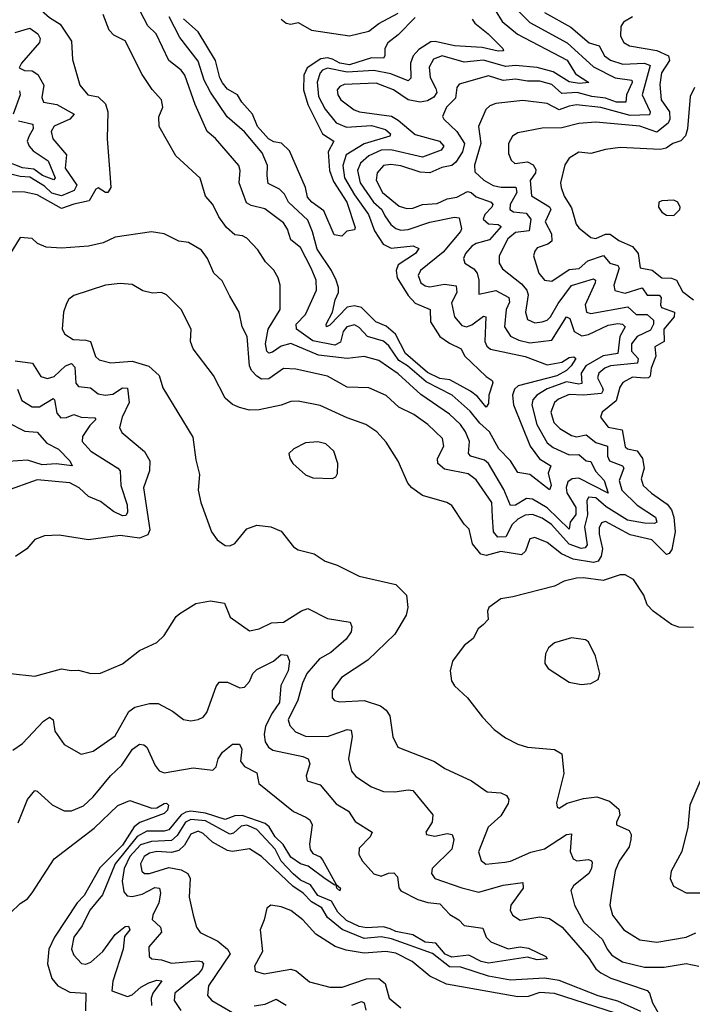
# Model space of a CAD drawing. Extents: x 1552294 to 1694791, y 811929 to 917222.
# Tile 396 of 643: x 1636483 to 1639240, y 907599 to 911633. Entities that reach past the tile are written whole.
import ezdxf

# ---------------------------------------------------------------- set-up
doc = ezdxf.new("R2010")
doc.units = 0

msp = doc.modelspace()

# ---------------------------------------------------------------- linework, layer by layer
at = {"layer": '0CON10XD'}
for points in [[(1636478.8, 911715), (1636560.8, 911680.8), (1636605, 911641.9), (1636648.6, 911615), (1636695.6, 911545), (1636699.1, 911469.1), (1636730.5, 911365), (1636762.2, 911325), (1636805, 911316.2), (1636835, 911287.5), (1636844.2, 911255), (1636841.5, 911145), (1636854.5, 910984.5), (1636856.5, 910945), (1636845, 910924.2), (1636834.4, 910924.4), (1636805, 910943.8), (1636795, 910938), (1636768.7, 910891.3), (1636705, 910877.6), (1636655, 910858.8), (1636555, 910915.2), (1636505, 910925.8), (1636415, 910927.8)], [(1638521.4, 911675), (1638575, 911620.6), (1638727.7, 911537.7), (1638835, 911440), (1638924.6, 911395), (1638992.9, 911385), (1638993.9, 911375), (1638970.9, 911325), (1638968.5, 911295), (1638929.6, 911295), (1638885, 911310.8), (1638828.3, 911318.3), (1638768.1, 911335), (1638705, 911330), (1638665, 911367.4), (1638615, 911381.3), (1638565, 911380.7), (1638515, 911389), (1638465, 911384.1), (1638405, 911402.5), (1638285, 911368.2), (1638274.7, 911355.3), (1638269.1, 911310.9), (1638232.4, 911275), (1638216.4, 911236.4), (1638221.5, 911225), (1638275.3, 911175.3), (1638306.5, 911125), (1638298.3, 911091.7), (1638271.5, 911048.5), (1638255, 911035.8), (1638213.1, 911026.9), (1638165, 911005.2), (1638125, 911008.4), (1638045, 911034.5), (1638005, 911039.5), (1637975, 911034.8), (1637948, 911005), (1637944.1, 910975), (1637969.8, 910925), (1638038.7, 910868.7), (1638070.1, 910859.9), (1638095, 910861), (1638135, 910875.5), (1638195, 910879.5), (1638235, 910899), (1638275, 910905.9), (1638318.3, 910928.3), (1638334.2, 910924.2), (1638355, 910907.6), (1638416.4, 910885), (1638422.6, 910875), (1638418, 910865), (1638390.2, 910835), (1638382.8, 910815), (1638405, 910797.1), (1638443.9, 910793.9), (1638456.4, 910785), (1638409.6, 910730.4), (1638355, 910716.2), (1638336.6, 910705), (1638310.7, 910675), (1638302, 910655), (1638308.2, 910635), (1638345, 910612.4), (1638359, 910595), (1638365.7, 910565), (1638365, 910508.8), (1638435, 910523.4), (1638488.1, 910495), (1638490.4, 910475), (1638477.8, 910445), (1638470.2, 910375), (1638495, 910336.2), (1638529.2, 910319.2), (1638575, 910309), (1638665, 910320.3), (1638725, 910415.8), (1638738.4, 910408.4), (1638756.6, 910355), (1638788.1, 910338.1), (1638815, 910343.4), (1638895, 910381.6), (1638935, 910388.2), (1638954.8, 910384.8), (1638964.6, 910375), (1638942.6, 910335), (1638935, 910265.4), (1638875, 910256.1), (1638803.6, 910215), (1638785.1, 910185), (1638787.8, 910142.2), (1638775, 910139), (1638725, 910149.2), (1638645, 910121), (1638602.5, 910095), (1638587, 910075), (1638582.2, 910055), (1638602.5, 909975), (1638645, 909899.2), (1638669.6, 909879.6), (1638735, 909850.6), (1638775, 909851), (1638805, 909825.4), (1638825, 909823.1), (1638843, 909783), (1638879.4, 909745), (1638895, 909692.5), (1638775, 909754.6), (1638747.9, 909752.1), (1638730.5, 909739.5), (1638723.3, 909716.7), (1638726.7, 909695), (1638763.4, 909635), (1638763.6, 909606.4), (1638739.5, 909575), (1638735, 909545.7), (1638645, 909633.7), (1638585, 909668.5), (1638560.6, 909670.6), (1638515, 909644.3), (1638495, 909642.3), (1638468.3, 909708.3), (1638404.9, 909814.9), (1638388.1, 909828.1), (1638332.1, 909845), (1638322.5, 909855), (1638327.3, 909905), (1638311, 909945), (1638290.4, 909975), (1638245, 910017), (1638127.2, 910097.2), (1638035, 910182), (1637955, 910236.2), (1637895, 910252.6), (1637825, 910244.8), (1637707.8, 910257.8), (1637595, 910306.2), (1637555, 910295.5), (1637519.8, 910270.2), (1637505, 910266.2), (1637496.9, 910275), (1637490.6, 910305), (1637502.1, 910365), (1637551.1, 910445), (1637550.5, 910545), (1637542.9, 910575), (1637525, 910607.1), (1637490.6, 910640.6), (1637459.4, 910689.4), (1637415, 910737.3), (1637397.1, 910747.1), (1637365, 910752), (1637330.9, 910780.9), (1637299.6, 910825), (1637275, 910875.8), (1637245, 910910), (1637223.1, 910983.1), (1637123.5, 911075), (1637055.5, 911195), (1637053.6, 911235), (1637069.4, 911275), (1637064.2, 911305), (1637026.2, 911346.2), (1636985, 911407.5), (1636915, 911545.5), (1636869.5, 911569.5), (1636850.2, 911590.2), (1636826.1, 911653.9)], [(1638432, 911672), (1638461.6, 911625), (1638524, 911574), (1638727.2, 911467.2), (1638761.3, 911411.4), (1638815.7, 911375), (1638778.2, 911371.8), (1638735, 911378.6), (1638669.7, 911419.7), (1638605, 911436.9), (1638515, 911444.4), (1638475, 911441.5), (1638385, 911466.3), (1638305, 911458.8), (1638214.9, 911485.1), (1638178.9, 911471.1), (1638162.1, 911437.9), (1638165.7, 911395.7), (1638188.9, 911351.1), (1638192.8, 911335), (1638181.2, 911315), (1638155, 911300.5), (1638125, 911294.8), (1638075, 911304.8), (1638015, 911345.8), (1637945, 911372), (1637813.4, 911366.6), (1637795, 911359.3), (1637784.8, 911345.2), (1637787.1, 911325), (1637800, 911305), (1637853.9, 911263.9), (1637875.8, 911255.8), (1638007.2, 911237.2), (1638035, 911221.1), (1638105, 911161.8), (1638204.3, 911135), (1638221.3, 911115), (1638211.3, 911098.7), (1638135, 911069.5), (1638005, 911099.5), (1637965, 911097.9), (1637914.7, 911075), (1637879.8, 911045), (1637867.5, 911015), (1637879.5, 910965), (1637934.2, 910885), (1637967.3, 910855), (1637979.8, 910829.8), (1638005, 910793.3), (1638025, 910776.7), (1638045, 910770.2), (1638075, 910772.8), (1638165, 910803.4), (1638265, 910823.2), (1638285, 910821.1), (1638294.6, 910775.4), (1638290.8, 910765), (1638219.7, 910680.3), (1638126, 910605), (1638116, 910585), (1638128.2, 910555), (1638145, 910542.8), (1638165, 910538.1), (1638225, 910549.8), (1638272.8, 910542.8), (1638275.5, 910515), (1638253.3, 910473.3), (1638265.9, 910415.9), (1638295, 910380.3), (1638315, 910374), (1638337.3, 910382.7), (1638385, 910418.2), (1638393.8, 910415), (1638390, 910315), (1638398.3, 910295), (1638413.1, 910283.1), (1638555, 910253.4), (1638645, 910219.2), (1638705, 910230), (1638735, 910249.2), (1638755, 910252.2), (1638763.1, 910245), (1638743.2, 910215), (1638724.1, 910195), (1638685, 910173.2), (1638527, 910133), (1638511.5, 910118.5), (1638502.9, 910095), (1638507.2, 910055), (1638575.6, 909885.6), (1638614.2, 909834.1), (1638661.1, 909805), (1638649.7, 909775), (1638661.7, 909725), (1638655, 909706.2), (1638575, 909769.5), (1638525, 909777.5), (1638495.3, 909825), (1638447.3, 909875), (1638408.7, 909945), (1638369.8, 909979.8), (1638329.2, 910029.2), (1638256.4, 910095), (1638148.8, 910148.8), (1638072.9, 910215), (1638037.1, 910237.1), (1637996.6, 910296.6), (1637975, 910315.7), (1637909.1, 910335), (1637875, 910372.3), (1637855, 910382.4), (1637824.1, 910375), (1637809.8, 910355), (1637797.9, 910312.1), (1637775, 910298.8), (1637685, 910317.4), (1637618.4, 910365), (1637616.1, 910385), (1637654.8, 910425.2), (1637699.4, 910525), (1637698.4, 910565), (1637678.1, 910615), (1637635, 910698.8), (1637595, 910730.9), (1637581.7, 910775), (1637565, 910800.8), (1637488.4, 910858.4), (1637432.2, 910872.2), (1637412.8, 910882.8), (1637383.6, 910965), (1637386.6, 911015), (1637380.9, 911035), (1637286.2, 911146.2), (1637251.6, 911175), (1637203.1, 911285), (1637160.3, 911405), (1637145, 911425.3), (1637094.7, 911465), (1637043.1, 911575), (1637007.9, 911607.9), (1636978.9, 911665)], [(1638635, 911661.8), (1638742.7, 911602.7), (1638817.4, 911537.4), (1638858.5, 911525), (1638881.1, 911485), (1638905, 911466.9), (1638955, 911449.8), (1639045, 911454.5), (1639067.6, 911445), (1639035.5, 911325), (1639067.6, 911255), (1639065, 911242.6), (1638985, 911240.5), (1638865, 911272.7), (1638765, 911283.9), (1638735, 911278.6), (1638695, 911263.8), (1638645, 911290), (1638545, 911301.1), (1638435, 911289.3), (1638410.4, 911279.6), (1638393.6, 911265), (1638364.2, 911195.8), (1638373, 911125), (1638347.2, 911037.2), (1638349.5, 911009.5), (1638386.1, 910975), (1638423.9, 910953.9), (1638456.5, 910946.5), (1638517, 910947), (1638521.5, 910925), (1638494.2, 910875), (1638492.8, 910855), (1638507.5, 910845), (1638559.7, 910839.7), (1638578.8, 910815), (1638572.2, 910767.8), (1638515, 910760.7), (1638483.6, 910735), (1638449.2, 910665), (1638448.4, 910635), (1638461.8, 910611.8), (1638540.1, 910550.1), (1638561.9, 910525), (1638567.2, 910505), (1638557.1, 910435), (1638565.2, 910405.2), (1638595, 910391), (1638625.5, 910394.5), (1638645, 910401.4), (1638659.6, 910415), (1638690.1, 910469.9), (1638745.6, 910544.4), (1638835, 910571.2), (1638843.3, 910565), (1638841.9, 910555), (1638801.7, 910465), (1638806.7, 910435), (1638825, 910428.9), (1638976.5, 910456.5), (1639010.4, 910425), (1639055, 910425.2), (1639081.5, 910401.5), (1639081.3, 910385), (1639069.1, 910360.9), (1639013.9, 910335), (1638990.6, 910305), (1638990.8, 910275), (1639017.8, 910245), (1639016.1, 910225), (1638905, 910215.1), (1638881.3, 910205), (1638857.4, 910185), (1638851.6, 910165), (1638872.5, 910125), (1638874.8, 910115), (1638868.2, 910101.8), (1638795, 910093.9), (1638735, 910096.8), (1638691.2, 910078.8), (1638675.6, 910064.4), (1638661, 910025), (1638672.3, 909982.3), (1638697.7, 909957.7), (1638745, 909929), (1638765, 909923.5), (1638805, 909932.5), (1638845, 909900.2), (1638892.7, 909885), (1638892.5, 909845), (1638900.9, 909825), (1638954, 909805), (1638959.8, 909795), (1638941, 909745), (1638951.3, 909705), (1639015, 909643.3), (1639089.2, 909595), (1639094.5, 909575), (1639085, 909569.5), (1639045, 909569.6), (1638975, 909582.1), (1638887.6, 909637.6), (1638845, 909673.6), (1638815, 909677.2), (1638808.5, 909661.5), (1638810.6, 909605), (1638798.4, 909555), (1638808.7, 909481.3), (1638801.4, 909468.6), (1638785, 909466.1), (1638735, 909484), (1638663.6, 909565), (1638625, 909590.5), (1638585, 909605.2), (1638555, 909602.7), (1638525, 909586.3), (1638502.4, 909565), (1638475.5, 909514.5), (1638443.5, 909513.5), (1638424.8, 909534.8), (1638421, 909595), (1638418.4, 909655), (1638355, 909748.2), (1638321.8, 909771.8), (1638225, 909792.1), (1638197.2, 909815), (1638196.3, 909835), (1638221.5, 909885), (1638216.3, 909916.4), (1638156.5, 909975), (1638099.4, 910015), (1638037.8, 910045), (1637985, 910093.2), (1637915, 910124.6), (1637825, 910127.2), (1637745, 910172), (1637615, 910200.6), (1637565, 910203.5), (1637505, 910160.9), (1637475, 910160.2), (1637455, 910172.2), (1637433.5, 910195), (1637424.7, 910215), (1637415.3, 910335.3), (1637395.6, 910375), (1637383.5, 910435), (1637345, 910500.6), (1637313.6, 910563.6), (1637279.4, 910595), (1637253.5, 910655), (1637228.6, 910688.6), (1637175, 910720.5), (1637135.5, 910725.5), (1637075.7, 910755.7), (1637023.9, 910763.9), (1636875, 910741.8), (1636825, 910718.2), (1636765, 910705.5), (1636655, 910696.2), (1636591.3, 910701.3), (1636556.4, 910716.4), (1636535, 910735.7), (1636485, 910740), (1636438.6, 910665)], [(1638338.4, 911635), (1638348.8, 911618.8), (1638403.3, 911575), (1638463.1, 911515), (1638466, 911505), (1638445, 911503.5), (1638378.7, 911518.7), (1638265, 911525.7), (1638186.2, 911543.8), (1638168.3, 911541.7), (1638119.1, 911510.9), (1638096.5, 911485), (1638085.2, 911455), (1638086.3, 911393.7), (1638075, 911382.6), (1638005, 911410.9), (1637935, 911424.9), (1637825, 911417.5), (1637745.5, 911434.5), (1637725, 911426.3), (1637714.9, 911415.1), (1637702.6, 911377.4), (1637708, 911318), (1637735, 911266.4), (1637780.6, 911210.6), (1637822.6, 911192.6), (1637925, 911198.6), (1637982.5, 911182.5), (1638002.7, 911165), (1638000.8, 911155), (1637895, 911123.7), (1637821.4, 911078.6), (1637807.2, 911035), (1637814.3, 910985), (1637855, 910915.2), (1637913.3, 910835), (1637938.3, 910768.3), (1637973.5, 910713.5), (1638006.1, 910696.1), (1638095.7, 910705.7), (1638120, 910695), (1638105.9, 910675), (1638035, 910627.9), (1638026.9, 910605), (1638031.1, 910575), (1638075, 910502.6), (1638105, 910470.8), (1638165.6, 910445), (1638167.8, 910395), (1638204.8, 910334.8), (1638245, 910307.5), (1638293.3, 910285), (1638306.1, 910256.1), (1638395, 910171.4), (1638420, 910155), (1638422.2, 910145), (1638406.1, 910095), (1638405, 910060), (1638395, 910045.6), (1638359.4, 910089.4), (1638331.5, 910111.5), (1638246.7, 910156.7), (1638205, 910163.2), (1638155, 910187.3), (1638064.3, 910265), (1638024, 910345), (1637985, 910377), (1637942.9, 910395), (1637885, 910453.3), (1637855, 910460), (1637825.4, 910454.6), (1637755, 910380.9), (1637741.2, 910375), (1637740, 910385), (1637765.8, 910434.2), (1637776.8, 910485), (1637790, 910515), (1637790.5, 910535), (1637780.3, 910565), (1637761.1, 910605), (1637702.5, 910692.5), (1637684.2, 910764.2), (1637665, 910811.1), (1637585.3, 910885), (1637568.1, 910918.1), (1637548.9, 910938.9), (1637502.2, 910962.2), (1637497.2, 910992.8), (1637499.7, 911035), (1637477.1, 911087.1), (1637405, 911172.9), (1637334.1, 911235), (1637265.9, 911335.9), (1637240, 911385), (1637215, 911463.3), (1637139.5, 911559.5), (1637095.8, 911645)], [(1638105, 911641.2), (1638035, 911570), (1637992.2, 911537.8), (1637980.6, 911515), (1637980.4, 911485), (1637974, 911475), (1637925, 911476.4), (1637835, 911447.3), (1637795, 911455.1), (1637765, 911471.5), (1637745, 911477), (1637717.6, 911472.4), (1637661.8, 911435), (1637647.4, 911405), (1637647.2, 911345), (1637665, 911284.7), (1637723.9, 911165), (1637770.5, 911135), (1637748.1, 911091.9), (1637753.2, 911015), (1637770.1, 910970.1), (1637824.2, 910885), (1637858.3, 910781.7), (1637855, 910772.5), (1637824, 910766), (1637804.1, 910745.9), (1637771.8, 910751.8), (1637730, 910850), (1637680.7, 910885), (1637662.8, 910905), (1637654.6, 910945), (1637589.1, 911095), (1637556.7, 911126.7), (1637525, 911132.7), (1637503.5, 911145), (1637458.5, 911195), (1637437.5, 911245), (1637394.4, 911294.4), (1637376.2, 911325), (1637335, 911348.5), (1637314.2, 911374.2), (1637303.2, 911395), (1637286, 911465), (1637215, 911583.3), (1637155, 911636.8)], [(1637554.6, 911635), (1637575, 911617.9), (1637595, 911614.6), (1637625, 911621.1), (1637680.1, 911590.1), (1637835, 911567.2), (1637914.8, 911585.2), (1637955, 911616.7), (1638035, 911660)], [(1638995.8, 911645), (1638957.9, 911622.1), (1638946.7, 911605), (1638946.2, 911565), (1638959.4, 911539.4), (1638982.9, 911525), (1639095, 911507.1), (1639143, 911485), (1639146.2, 911465), (1639113.6, 911415), (1639106.9, 911366.9), (1639112.7, 911305), (1639146.2, 911255), (1639148.1, 911225), (1639141.8, 911208.2), (1639095, 911172.1), (1639025, 911196.3), (1638845, 911213.1), (1638775, 911207.5), (1638705, 911190), (1638625, 911188.4), (1638525, 911168.8), (1638503.3, 911155), (1638486.4, 911125), (1638487.1, 911085), (1638497.6, 911057.6), (1638513.2, 911043.2), (1638565, 911050.8), (1638587.5, 911037.5), (1638598.6, 911018.6), (1638598.1, 911005), (1638575.4, 910974.6), (1638581.1, 910911.1), (1638655, 910865.5), (1638661, 910855), (1638637.9, 910805), (1638662.6, 910755), (1638664.5, 910725.5), (1638647.5, 910712.5), (1638605, 910698.5), (1638594.5, 910685), (1638590, 910665), (1638611.8, 910595), (1638635, 910565.5), (1638665, 910561.6), (1638735, 910609.1), (1638776.1, 910613.9), (1638812.5, 910645), (1638876.6, 910666.5), (1638901.8, 910635), (1638935, 910625.6), (1638940.2, 910615), (1638918.8, 910545), (1638923, 910523), (1638965, 910512.7), (1639035, 910533.7), (1639055, 910503.8), (1639105, 910504.2), (1639112.3, 910495), (1639109.5, 910465), (1639114.2, 910454.2), (1639168, 910435), (1639166.1, 910415), (1639123.9, 910365), (1639125.3, 910315), (1639086.8, 910293.2), (1639091.2, 910255), (1639072.1, 910205), (1639068.1, 910171.9), (1639061.4, 910165), (1639045, 910163.6)], [(1636465, 911580.5), (1636525, 911597.4), (1636557.9, 911575), (1636567.2, 911555), (1636565, 911538.8), (1636490.9, 911455), (1636481.4, 911435), (1636503.3, 911425), (1636535, 911423.1), (1636557.5, 911407.5), (1636582.2, 911365), (1636573.4, 911313.4), (1636581.4, 911295), (1636635, 911285.7), (1636706.2, 911245), (1636689.2, 911225), (1636625, 911197.1), (1636611.9, 911175), (1636618.7, 911145), (1636675, 911078.9), (1636669.2, 911025), (1636717.4, 910955), (1636706.9, 910933.1), (1636655, 910911.7), (1636615, 910922.2), (1636585, 910950.8), (1636525, 910987.3), (1636485, 910990.4), (1636395, 911012.7)], [(1639250, 911355), (1639231.4, 911318.6), (1639221.1, 911185), (1639213, 911157), (1639193.3, 911136.7), (1639160.8, 911125), (1639133.5, 911106.5), (1639109.2, 911100.8), (1638945, 911109.1), (1638885, 911101.1), (1638824.5, 911084.5), (1638775, 911090), (1638735, 911065.6), (1638718.3, 911038.3), (1638700.6, 910965), (1638702.5, 910945), (1638715, 910909.2), (1638745, 910862), (1638764.6, 910795), (1638775, 910780), (1638825, 910740), (1638845, 910736.9), (1638885, 910754.2), (1638904.2, 910754.2), (1638938.7, 910728.7), (1638995, 910703.3), (1639017.8, 910675), (1639026.6, 910616.6), (1639076.2, 910606.2), (1639115, 910574.8), (1639155, 910573.5), (1639175.7, 910565.7), (1639199.6, 910519.6), (1639244.6, 910484.6)], [(1636481.9, 911341.9), (1636485.2, 911325), (1636456.8, 911245)], [(1636478.1, 911218.1), (1636536.5, 911205), (1636538, 911185), (1636522.7, 911157.3), (1636514.4, 911135), (1636521.6, 911115), (1636538.8, 911095), (1636600.7, 911055), (1636628.1, 910985), (1636623.2, 910976.8), (1636576.2, 910995), (1636540.6, 911020.6), (1636495, 911026.4), (1636425, 911053.7)], [(1639165, 910830), (1639188.8, 910855), (1639191.2, 910865), (1639181.2, 910885), (1639165, 910894), (1639115, 910891.2), (1639103.3, 910885), (1639101.2, 910865), (1639115, 910843.8), (1639135, 910832), (1639165, 910830)], [(1639045, 910163.6), (1638995, 910168.1), (1638955, 910146.2), (1638943, 910127), (1638928.6, 910071.4), (1638870.6, 910025), (1638864.5, 910005), (1638895, 909964), (1638952.3, 909952.3), (1638965, 909883.5), (1638975, 909874.7), (1639015, 909866.5), (1639035.9, 909835), (1639042.7, 909795), (1639031.3, 909751.3), (1639039.6, 909725), (1639072.5, 909692.5), (1639137.9, 909647.9), (1639155.4, 909625.4), (1639165.2, 909595), (1639170.3, 909535), (1639157.1, 909462.9), (1639145, 909445.4), (1639135, 909441.6), (1639075, 909501.5), (1638985, 909522.8), (1638885, 909577.2), (1638868.6, 909571.4), (1638859.1, 909550.9), (1638858, 909525), (1638872.6, 909465), (1638867, 909435), (1638855, 909414.4), (1638835, 909409.7), (1638752.5, 909422.5), (1638704.4, 909444.4), (1638645, 909491.7), (1638595, 909511.8), (1638574.2, 909505.8), (1638556.9, 909455), (1638539.6, 909440.4), (1638455, 909454), (1638395, 909437.2), (1638373.7, 909443.7), (1638338.7, 909485), (1638325.6, 909545), (1638305, 909566), (1638255, 909642), (1638234.5, 909654.5), (1638135, 909683.5), (1638090.6, 909715), (1638074.6, 909734.6), (1638034, 909824), (1637985, 909901.9), (1637947.8, 909945), (1637902.5, 909975), (1637825, 910002.4), (1637715, 910052.7), (1637625, 910070.4), (1637595, 910069.2), (1637555, 910053.8), (1637464.5, 910034.5), (1637425, 910033.5), (1637383.8, 910043.8), (1637355, 910056.9), (1637325, 910082.5), (1637277.1, 910175), (1637195, 910284.2), (1637183.8, 910315), (1637186.7, 910365), (1637145.3, 910445.3), (1637085, 910505.8), (1637065, 910515.8), (1637027.1, 910512.9), (1636987.4, 910522.6), (1636945, 910547.6), (1636895, 910551.5), (1636835, 910545.4), (1636705, 910502.9), (1636685, 910488), (1636675, 910470), (1636663.1, 910435), (1636657.1, 910365), (1636668, 910345), (1636702.1, 910322.1), (1636755, 910320.3), (1636774, 910314), (1636793.7, 910253.6), (1636808.8, 910238.8), (1636856.4, 910226.4), (1636945, 910233.5), (1637013.3, 910213.3), (1637055.4, 910175.4), (1637070.6, 910125), (1637193.2, 909923.2), (1637205, 909830), (1637220, 909770), (1637214.5, 909705), (1637225.6, 909655), (1637270, 909535), (1637292.4, 909502.4), (1637325, 909479.2), (1637345, 909477.5), (1637365, 909487.5), (1637415, 909546.9), (1637455, 909561.4), (1637512.5, 909555), (1637555, 909537.5), (1637605, 909473.3), (1637625, 909461.2), (1637690, 909445), (1637735, 909414.2), (1637785, 909397.5), (1637875, 909352.5), (1638025, 909319.5), (1638068.9, 909275), (1638074.3, 909225), (1638066.8, 909193.2), (1638021.2, 909115), (1637910.9, 909009.1), (1637802.4, 908937.6), (1637764.6, 908885.4), (1637764.4, 908854.4), (1637773.3, 908843.3), (1637795, 908838.1), (1637895, 908843.6), (1637962.1, 908822.1), (1637984.8, 908804.8), (1638000.9, 908780.9), (1638012.5, 908695), (1638033.1, 908653.1), (1638183.8, 908593.8), (1638225.4, 908565.4), (1638335.4, 908515.4), (1638399.1, 908469.1), (1638455, 908465.4), (1638479.4, 908455), (1638488.7, 908438.7), (1638485, 908421.4), (1638455, 908371.8), (1638403.6, 908325), (1638364.4, 908224.4), (1638375, 908188.8), (1638393.8, 908173.8), (1638471.5, 908181.5), (1638495, 908185.9), (1638577.8, 908222.2), (1638635, 908235.6), (1638725, 908294.6), (1638745, 908297.1), (1638739.5, 908225), (1638752.3, 908195), (1638767.2, 908187.2), (1638815, 908192.5), (1638827.3, 908187.3), (1638829.8, 908179.8), (1638826.7, 908155), (1638816.5, 908135), (1638753.3, 908085), (1638742.2, 908065), (1638757.6, 908005), (1638796.1, 907935), (1638872.1, 907865), (1638891.3, 907825), (1638910.9, 907800.9), (1638953.7, 907773.7), (1639045, 907751.5), (1639125, 907751.6), (1639215, 907767.1), (1639267.5, 907755)], [(1636465, 910235.4), (1636535.8, 910225.8), (1636570.5, 910170.5), (1636597.6, 910162.4), (1636625, 910171.7), (1636670.9, 910215), (1636695, 910223.9), (1636708.7, 910208.7), (1636713.9, 910143.9), (1636725, 910129.6), (1636774, 910124), (1636805, 910099.7), (1636833.9, 910093.9), (1636865, 910098.1), (1636905, 910124.1), (1636925, 910123.1), (1636932.2, 910065), (1636902.8, 910005), (1636892, 909962), (1636901.5, 909941.5), (1636994.3, 909864.3), (1637017.1, 909825), (1637015.5, 909785), (1636990.9, 909715), (1637016.9, 909543.1), (1637008.1, 909521.9), (1636975, 909509.2), (1636895, 909520), (1636765, 909501.9), (1636645, 909520.6), (1636585, 909518.1), (1636545, 909502.9), (1636513.1, 909465), (1636466.2, 909433.8)], [(1636475, 910118.9), (1636492.4, 910072.4), (1636535, 910046.3), (1636565, 910047.4), (1636620.5, 910080.5), (1636626, 910076), (1636635, 910020.6), (1636652, 910002), (1636675, 910003.3), (1636705.9, 910015.9), (1636735, 910004.8), (1636791.5, 910001.5), (1636795.3, 909995), (1636770.2, 909969.8), (1636740.8, 909925), (1636740, 909905), (1636775, 909865.3), (1636885.9, 909795.9), (1636894.7, 909785), (1636897.4, 909725), (1636923.4, 909645), (1636925.7, 909614.3), (1636918.6, 909601.4), (1636905, 909599.7), (1636867.7, 909617.7), (1636815, 909658.4), (1636765, 909679), (1636726.7, 909715), (1636688.9, 909735), (1636555, 909748.2), (1636425, 909701.9)], [(1636435, 909983.1), (1636505, 909946.5), (1636555, 909942.9), (1636595, 909898), (1636643, 909873), (1636689.1, 909825), (1636698, 909805), (1636632.8, 909812.8), (1636575, 909809.5), (1636515, 909828.2), (1636355, 909817.6)], [(1637765, 909753.3), (1637779.3, 909760.7), (1637786.4, 909773.6), (1637788, 909815), (1637771.4, 909865), (1637738.8, 909895), (1637705, 909903.1), (1637655, 909898.9), (1637606.7, 909875), (1637586.2, 909855), (1637590, 909835), (1637602.9, 909815), (1637655, 909768.9), (1637685, 909756.5), (1637765, 909753.3)], [(1639245, 909143.3), (1639185, 909144), (1639155.7, 909155.7), (1639079.7, 909209.7), (1639055.8, 909235.8), (1639042, 909275), (1638999.1, 909339.1), (1638965, 909358), (1638945, 909358.6), (1638875, 909334.7), (1638795, 909345.9), (1638765, 909344.5), (1638715, 909332.2), (1638675, 909311.5), (1638505, 909268), (1638455, 909260.8), (1638405.7, 909224.3), (1638400.6, 909209.4), (1638404, 909175), (1638383.8, 909155), (1638362.5, 909137.5), (1638341.7, 909098.3), (1638305, 909068.8), (1638257.5, 909005), (1638248, 908965), (1638253.8, 908925), (1638265, 908903.3), (1638318.8, 908855), (1638380, 908775), (1638428.8, 908725), (1638475, 908690.8), (1638525, 908664.4), (1638565, 908652.9), (1638675, 908642.9), (1638705.5, 908625.5), (1638713.1, 908545), (1638684, 908425), (1638687, 908407), (1638695, 908403.3), (1638727, 908423), (1638795, 908441.8), (1638848.8, 908448.8), (1638901, 908431), (1638938.7, 908398.7), (1638943.6, 908375), (1638929.2, 908345), (1638930, 908335), (1638981.7, 908311.7), (1638989.4, 908295), (1638988.5, 908275), (1638981.8, 908245), (1638940, 908185), (1638924.1, 908145.9), (1638907.3, 908045), (1638902.5, 908005), (1638912.9, 907965), (1638959.2, 907905), (1639025, 907862.9), (1639095, 907853.4), (1639215, 907874.7), (1639255, 907892)], [(1636445, 908953.8), (1636545, 908942.9), (1636655, 908973.1), (1636693.8, 908966.2), (1636725, 908968), (1636775, 908953.8), (1636815, 908956.2), (1636905, 908994), (1636975, 909049.2), (1637045, 909081.4), (1637075, 909110), (1637125, 909187.5), (1637139.6, 909200.4), (1637205, 909240.5), (1637265, 909252.7), (1637322.5, 909242.5), (1637346, 909185), (1637425, 909128.8), (1637465, 909137.1), (1637515, 909161.8), (1637565, 909164.7), (1637638.8, 909211.2), (1637665, 909221.2), (1637745, 909180), (1637838.1, 909165), (1637844.6, 909145), (1637841.5, 909125), (1637821.8, 909095), (1637759.2, 909040.9), (1637712.4, 909015), (1637660.4, 908955), (1637641.9, 908915), (1637622.8, 908845), (1637584.2, 908764.2), (1637591, 908741), (1637613.8, 908715), (1637655, 908698.1), (1637745, 908695.8), (1637825, 908724.5), (1637842.1, 908722.1), (1637846.1, 908696.1), (1637830.7, 908605), (1637842.9, 908555), (1637861.8, 908531.8), (1637925, 908490.4), (1637975, 908470.4), (1638020.4, 908469.6), (1638075, 908478), (1638094.7, 908474.7), (1638176.9, 908375), (1638173.5, 908345), (1638148, 908305), (1638151.2, 908295), (1638185, 908288.2), (1638235, 908298.5), (1638255.8, 908295), (1638262.5, 908275), (1638254.2, 908235), (1638174, 908155), (1638171.2, 908135), (1638185.6, 908115), (1638295, 908076.5), (1638365, 908058.8), (1638465, 908086.7), (1638545, 908098), (1638547.3, 908075), (1638495.9, 908005), (1638493.2, 907985), (1638502.9, 907965), (1638535, 907943.4), (1638615, 907957.5), (1638655, 907950.3), (1638707.1, 907915), (1638771.5, 907841.5), (1638815, 907791.5), (1638845.3, 907745), (1638865, 907728.3), (1638906.3, 907706.3), (1639055, 907655.3), (1639065, 907645.6), (1639077.7, 907605), (1639105.6, 907554.4)], [(1638785, 908910), (1638825, 908914), (1638855, 908930), (1638861.2, 908955), (1638844.2, 909025), (1638815, 909084), (1638802.7, 909092.7), (1638745, 909100.6), (1638675, 909080), (1638650.7, 909059.3), (1638638, 909035), (1638635.8, 909005), (1638636, 908995), (1638650, 908975), (1638735, 908919.4), (1638785, 908910)], [(1636455, 908640.8), (1636495, 908667.8), (1636581.4, 908758.6), (1636605.3, 908775.3), (1636620.9, 908765), (1636627.5, 908717.5), (1636665, 908663.8), (1636735.9, 908624.1), (1636785, 908635.7), (1636875, 908698.8), (1636931.3, 908798.7), (1636955, 908815.9), (1637015, 908832.1), (1637051.2, 908831.2), (1637109.7, 908799.7), (1637155, 908765.8), (1637185, 908760), (1637215, 908765.7), (1637235, 908775.8), (1637250.6, 908795), (1637288.6, 908901.4), (1637301.5, 908918.5), (1637335, 908918.8), (1637385, 908895.4), (1637405, 908898.5), (1637425, 908922.2), (1637438.9, 908955), (1637455, 908970.4), (1637523.1, 909005), (1637555, 909032.5), (1637579.3, 909029.3), (1637589.6, 909005), (1637583.2, 908965), (1637553.7, 908905), (1637547.8, 908835), (1637517.7, 908792.3), (1637491.1, 908738.9), (1637484.8, 908705), (1637489.7, 908675), (1637503.1, 908653.1), (1637520.8, 908640.8), (1637643.8, 908615), (1637665.2, 908605.2), (1637672.1, 908585), (1637657.5, 908535), (1637661.4, 908515), (1637715, 908498.2), (1637780, 908420), (1637830.9, 908390.9), (1637857.8, 908347.8), (1637927.8, 908305), (1637920, 908285), (1637875, 908239.2), (1637873.2, 908213.2), (1637888.5, 908185), (1637935, 908133.6), (1637965, 908124.6), (1637995, 908136.1), (1638017.2, 908137.2), (1638031.7, 908121.7), (1638036.9, 908076.9), (1638045, 908063.8), (1638115, 908028.6), (1638155.8, 908015.8), (1638205, 908010.3), (1638246.6, 907966.6), (1638282.9, 907945), (1638305, 907922.7), (1638381.4, 907911.4), (1638394.7, 907874.7), (1638415, 907854.6), (1638485, 907826.8), (1638535, 907835.3), (1638568.7, 907828.7), (1638640, 907795), (1638646, 907785), (1638605, 907781), (1638565, 907791.9), (1638405, 907768.2), (1638375.3, 907775), (1638325, 907800.4), (1638255, 907791.9), (1638228, 907805), (1638189.4, 907849.4), (1638145, 907853.2), (1638095, 907884.3), (1638025, 907897.6), (1638001.3, 907908.7), (1637975, 907916.6), (1637905, 907912.6), (1637875, 907917.6), (1637822.7, 907942.7), (1637787.1, 907977.1), (1637761.2, 908021.2), (1637706, 908045), (1637675, 908088.7), (1637635, 908107.9), (1637604, 908134), (1637555.7, 908185.7), (1637529.9, 908235), (1637455.9, 908315), (1637415, 908332.5), (1637391.6, 908328.4), (1637359.7, 908300.3), (1637345, 908296.8), (1637245, 908350.8), (1637185, 908355.8), (1637163.6, 908345), (1637129.3, 908290.7), (1637105, 908270.2), (1637023.3, 908266.7), (1636978, 908252), (1636934.9, 908205), (1636911.1, 908155), (1636903.2, 908103.2), (1636909.9, 908059.9), (1636923.5, 908043.5), (1636945, 908041), (1636985, 908050.8), (1637037.1, 908077.1), (1637056.4, 908075), (1637060.3, 908055), (1637053.1, 908015), (1637028.6, 907965), (1637026.9, 907946.9), (1637060.3, 907915), (1637064.2, 907895), (1637012.3, 907835), (1637014.7, 907794.7), (1637025.3, 907785.3), (1637065, 907781.1), (1637105, 907767.9), (1637215, 907777.8), (1637228.1, 907775), (1637236.7, 907765), (1637231.5, 907745), (1637215, 907722.5), (1637119.2, 907645), (1637116.1, 907615), (1637144.3, 907574.3)], [(1636477.4, 908342.6), (1636515, 908438), (1636545, 908475.8), (1636555, 908472.9), (1636617, 908417), (1636665, 908392.2), (1636695, 908391.8), (1636745, 908412.7), (1636785, 908448.8), (1636855.2, 908534.8), (1636901.3, 908578.7), (1636946.1, 908643.9), (1636975, 908664.5), (1636992.3, 908662.3), (1637005, 908653.1), (1637038.1, 908578.1), (1637055.4, 908555.4), (1637075, 908547.3), (1637195, 908568), (1637275, 908558.5), (1637288.4, 908571.6), (1637296.9, 908605), (1637315, 908632.5), (1637355, 908664.5), (1637384.3, 908664.3), (1637393.3, 908645), (1637388.9, 908595), (1637405, 908572.9), (1637455, 908547.2), (1637463.7, 908503.7), (1637605, 908389.5), (1637656.3, 908366.3), (1637672, 908355), (1637682.5, 908335), (1637671.1, 908255), (1637673.8, 908233.8), (1637685, 908217.5), (1637715, 908202.9), (1637725, 908190.8), (1637780, 908090), (1637797.8, 908075), (1637795.5, 908064.5), (1637783.5, 908075), (1637780, 908090), (1637775, 908087.5), (1637735, 908112.9), (1637665.2, 908165.2), (1637635, 908174.2), (1637595, 908202.1), (1637563.3, 908253.3), (1637530.5, 908285), (1637506.2, 908326.2), (1637489.6, 908339.6), (1637395, 908373.1), (1637365, 908371), (1637325, 908357), (1637245, 908382.5), (1637185, 908390.1), (1637165, 908387), (1637145, 908375.1), (1637095, 908314.4), (1637075, 908308.4), (1637005, 908308.6), (1636965, 908287.2), (1636875.3, 908175), (1636822.2, 908047.8)], [(1639291.7, 908558.3), (1639230, 908415), (1639221.9, 908325), (1639196.9, 908225), (1639154.2, 908145), (1639150, 908115), (1639163.3, 908083.3), (1639215, 908055.8), (1639285, 908055.7)], [(1636445, 907974.6), (1636485, 908012.8), (1636515, 908031.3), (1636534.2, 908055.8), (1636624.7, 908195), (1636788.6, 908321.4), (1636885, 908413.4), (1636935, 908433.9), (1637025, 908402.2), (1637045, 908404.1), (1637075, 908422.2), (1637085, 908423.5), (1637093.5, 908415), (1637089.6, 908395), (1637075, 908380.4), (1636975.8, 908344.2), (1636953.1, 908326.9), (1636905, 908251.4), (1636812, 908158), (1636747, 908045), (1636718.8, 908015), (1636626.3, 907875), (1636603.3, 907825), (1636597.5, 907765), (1636615, 907705.6), (1636639.6, 907675), (1636688.8, 907648.8), (1636755, 907645.6), (1636753.2, 907573.2)], [(1638007.5, 907867.5), (1637965, 907875.4), (1637895, 907868.9), (1637805, 907905.6), (1637745.5, 907955.5), (1637721.1, 907995), (1637679.4, 908019.4), (1637645, 908054.5), (1637602.8, 908082.8), (1637475, 908204.7), (1637425, 908235.8), (1637355, 908225.6), (1637335, 908229.4), (1637273.2, 908263.2), (1637235, 908299.2), (1637215, 908308.9), (1637185, 908296.4), (1637158.4, 908251.6), (1637135, 908229.4), (1637105, 908221.7), (1637045, 908224.8), (1637015, 908218.2), (1636993, 908205), (1636978.4, 908175), (1636983.6, 908145), (1636995, 908134.7), (1637015, 908134.8), (1637095, 908159.3), (1637145, 908150.5), (1637172.9, 908135), (1637182.5, 908115), (1637178, 908038), (1637195, 907963.8), (1637208.5, 907915), (1637223.2, 907893.2), (1637295, 907858), (1637334.7, 907825), (1637345.8, 907805.7), (1637257.5, 907675), (1637253.6, 907635), (1637270.6, 907615), (1637355, 907565.3)], [(1636822.2, 908047.8), (1636771.1, 907985), (1636739.6, 907920.4), (1636705.3, 907875), (1636695.3, 907825.3), (1636705, 907800), (1636736.7, 907766.7), (1636755, 907764.1), (1636775, 907772.5), (1636824.3, 907815), (1636875, 907885.3), (1636915, 907917.9), (1636929.5, 907919.5), (1636934.4, 907905), (1636912.7, 907877.3), (1636908.1, 907825), (1636865, 907693.8), (1636861.1, 907655), (1636925, 907630.8), (1636945, 907638.4), (1636980.4, 907669.6), (1637012.7, 907687.3), (1637045, 907698.1), (1637065.3, 907695.3), (1637028.5, 907645), (1637022.2, 907625), (1637023.2, 907595)], [(1638925, 907563.1), (1638675, 907643.8), (1638615, 907647.6), (1638568.2, 907631.8), (1638525, 907630.4), (1638232.2, 907682.2), (1638164.4, 907715), (1638092.5, 907775), (1638025, 907808.1), (1637984.5, 907815.5), (1637895, 907809), (1637821.5, 907821.5), (1637776, 907836), (1637697.2, 907887.2), (1637644.5, 907945), (1637595, 907983.6), (1637555, 907998.5), (1637512.5, 908005), (1637496.4, 907993.6), (1637485.7, 907945), (1637468.6, 907905), (1637478.5, 907815), (1637445.6, 907755), (1637448.8, 907735), (1637485, 907724.6), (1637595, 907743.3), (1637616.3, 907736.3), (1637671.9, 907691.9), (1637755, 907669.6), (1637805, 907670), (1637905, 907703.2), (1637954.8, 907704.8), (1637981.6, 907685), (1637998.2, 907625), (1638045, 907585.3)], [(1639029.3, 907569.3), (1638935, 907612.5), (1638855, 907634.3), (1638695, 907696.5), (1638635, 907705.9), (1638495, 907698.7), (1638405, 907714.6), (1638291, 907751), (1638245, 907753.3), (1638175, 907808), (1638007.5, 907867.5)], [(1637445, 907592.4), (1637490, 907600), (1637535, 907620.4), (1637575.8, 907595.7)], [(1637845, 907595.7), (1637885, 907611.2), (1637894.7, 907604.7), (1637902.8, 907575)]]:
    msp.add_lwpolyline(points, dxfattribs=at)

doc.saveas('drawing.dxf')
